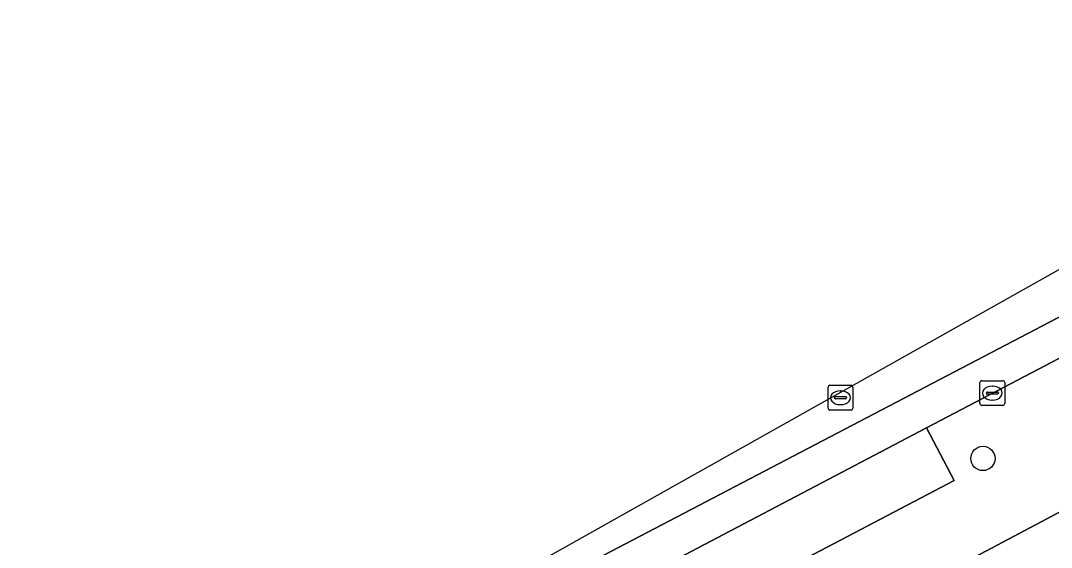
# Model space of a CAD drawing. Extents: x 160102 to 160934, y 382045 to 382923.
# Drawn here: x 160719.62 to 160761.16, y 382853.29 to 382874.51 of the extents above; entities that cross this region are included whole.
import ezdxf

# ---------------------------------------------------------------- set-up
doc = ezdxf.new("R2010")
doc.units = 0
for name, color, linetype in [('IMGEO_Boom', 7, 'Continuous'), ('IMGEO_Kolk', 7, 'Continuous'), ('IMGEO_Pand', 7, 'Continuous'), ('IMGEO_Parkeervlak_open', 7, 'Continuous'), ('IMGEO_Rijbaan_lokaal_gesloten', 7, 'Continuous'), ('IMGEO_Rioolput', 7, 'Continuous'), ('IMGEO_Voetpad_open', 7, 'Continuous')]:
    doc.layers.add(name, color=color, linetype=linetype)

msp = doc.modelspace()

# ---------------------------------------------------------------- linework, layer by layer
at = {"layer": 'IMGEO_Boom'}
msp.add_circle((160758.396, 382856.872), 0.489, dxfattribs=at)
at = {"layer": 'IMGEO_Kolk'}
for p, q in [((160758.276, 382859.08), (160758.276, 382859.932)), ((160758.351, 382860.006), (160759.203, 382860.006)), ((160758.764, 382859.786), (160758.789, 382859.786)), ((160759.277, 382859.932), (160759.277, 382859.08)), ((160758.535, 382859.5), (160758.535, 382859.512)), ((160758.973, 382859.463), (160758.575, 382859.463)), ((160758.578, 382859.549), (160758.976, 382859.549)), ((160758.787, 382859.226), (160758.762, 382859.226)), ((160759.019, 382859.512), (160759.019, 382859.5)), ((160759.203, 382859.006), (160758.351, 382859.006))]:
    msp.add_line(p, q, dxfattribs=at)
for points in [[(160758.276, 382859.08), (160758.276, 382859.932)], [(160758.351, 382860.006), (160759.203, 382860.006)], [(160759.277, 382859.932), (160759.277, 382859.08)], [(160759.203, 382859.006), (160758.351, 382859.006)]]:
    msp.add_lwpolyline(points, dxfattribs=at)
for centre, radius, start, end in [((160758.353, 382859.93), 0.0765, 91.552, 178.448), ((160758.353, 382859.93), 0.0765, 91.552, 178.448), ((160759.201, 382859.93), 0.0765, 1.552, 88.448), ((160759.201, 382859.93), 0.0765, 1.552, 88.448), ((160758.575, 382859.509), 0.0403, 85.8775, 175.7526), ((160758.572, 382859.499), 0.0366, 178.938, 274.7102), ((160758.976, 382859.506), 0.043, 264.8664, 352.4533), ((160758.98, 382859.511), 0.0386, 1.7309, 96.639), ((160758.353, 382859.082), 0.0765, 181.552, 268.448), ((160758.353, 382859.082), 0.0765, 181.552, 268.448), ((160759.201, 382859.082), 0.0765, 271.552, 358.448), ((160759.201, 382859.082), 0.0765, 271.552, 358.448)]:
    msp.add_arc(centre, radius, start, end, dxfattribs=at)
for centre, major_axis, ratio, start_param, end_param in [((160758.763, 382859.506), (-0.387, 0.002), 0.722429, 4.712389, 7.853982), ((160758.788, 382859.506), (-0.39, 0.002), 0.717154, 1.570796, 4.712389)]:
    msp.add_ellipse(centre, major_axis=major_axis, ratio=ratio, start_param=start_param, end_param=end_param, dxfattribs=at)
at = {"layer": 'IMGEO_Pand'}
msp.add_lwpolyline([(160757.853, 382852.793), (160764.273, 382840.621), (160767.086, 382842.105), (160764.578, 382846.861), (160767.088, 382848.172), (160765.513, 382851.181), (160763.18, 382855.603)], close=True, dxfattribs=at)
at = {"layer": 'IMGEO_Parkeervlak_open'}
msp.add_lwpolyline([(160744.545, 382852.028), (160745.173, 382850.833), (160746.235, 382851.391), (160746.725, 382850.458), (160757.237, 382855.985), (160756.124, 382858.106)], close=True, dxfattribs=at)
at = {"layer": 'IMGEO_Rijbaan_lokaal_gesloten'}
for points in [[(160835.083, 382905.864), (160802.421, 382887.508), (160718.808, 382840.517), (160673.346, 382800.899), (160658.793, 382788.217), (160634.664, 382765.679), (160631.46, 382763.231), (160630.304, 382762.522), (160628.952, 382761.774), (160627.86, 382761.261), (160625.615, 382759.305), (160622.622, 382757.268), (160622.624, 382757.265)], [(160818.692, 382885.974), (160818.211, 382887.624), (160817.03, 382887.143), (160804.222, 382884.588), (160802.315, 382883.934), (160740.763, 382851.737), (160736.923, 382849.508), (160732.312, 382846.426), (160729.157, 382844.12), (160722.048, 382838.543), (160719.422, 382836.368), (160717.178, 382834.369), (160689.578, 382808.541), (160687.375, 382806.113), (160684.43, 382802.132), (160686.157, 382801.331), (160686.599, 382802.169), (160686.824, 382802.529), (160688.239, 382804.792), (160688.539, 382805.167)], [(160684.43, 382802.132), (160687.375, 382806.113), (160689.578, 382808.541), (160717.178, 382834.369), (160719.422, 382836.368), (160722.048, 382838.543), (160729.157, 382844.12), (160732.312, 382846.426), (160736.923, 382849.508), (160740.763, 382851.737), (160802.315, 382883.934), (160804.222, 382884.588), (160817.03, 382887.143), (160818.211, 382887.624)], [(160737.71, 382848.231), (160741.488, 382850.424), (160744.545, 382852.028), (160756.124, 382858.106), (160760.635, 382860.475), (160764.167, 382862.324), (160802.449, 382882.334)]]:
    msp.add_lwpolyline(points, dxfattribs=at)
at = {"layer": 'IMGEO_Rioolput'}
for p, q in [((160752.157, 382858.893), (160752.157, 382859.745)), ((160752.232, 382859.819), (160753.084, 382859.819)), ((160753.158, 382859.745), (160753.158, 382858.893)), ((160752.416, 382859.313), (160752.416, 382859.325)), ((160752.854, 382859.276), (160752.456, 382859.276)), ((160752.459, 382859.362), (160752.857, 382859.362)), ((160752.645, 382859.599), (160752.67, 382859.599)), ((160752.9, 382859.325), (160752.9, 382859.313)), ((160753.084, 382858.819), (160752.232, 382858.819)), ((160752.668, 382859.039), (160752.643, 382859.039))]:
    msp.add_line(p, q, dxfattribs=at)
for points in [[(160752.157, 382858.893), (160752.157, 382859.745)], [(160752.232, 382859.819), (160753.084, 382859.819)], [(160753.158, 382859.745), (160753.158, 382858.893)], [(160753.084, 382858.819), (160752.232, 382858.819)]]:
    msp.add_lwpolyline(points, dxfattribs=at)
for centre, radius, start, end in [((160752.234, 382859.743), 0.0765, 91.552, 178.448), ((160752.234, 382859.743), 0.0765, 91.552, 178.448), ((160753.082, 382859.743), 0.0765, 1.552, 88.448), ((160753.082, 382859.743), 0.0765, 1.552, 88.448), ((160752.456, 382859.322), 0.0403, 85.8775, 175.7526), ((160752.453, 382859.312), 0.0366, 178.938, 274.7102), ((160752.857, 382859.319), 0.043, 264.8664, 352.4533), ((160752.861, 382859.324), 0.0386, 1.7309, 96.639), ((160752.234, 382858.895), 0.0765, 181.552, 268.448), ((160752.234, 382858.895), 0.0765, 181.552, 268.448), ((160753.082, 382858.895), 0.0765, 271.552, 358.448), ((160753.082, 382858.895), 0.0765, 271.552, 358.448)]:
    msp.add_arc(centre, radius, start, end, dxfattribs=at)
for centre, major_axis, ratio, start_param, end_param in [((160752.644, 382859.319), (-0.387, 0.002), 0.722429, 4.712389, 7.853982), ((160752.669, 382859.319), (-0.39, 0.002), 0.717154, 1.570796, 4.712389)]:
    msp.add_ellipse(centre, major_axis=major_axis, ratio=ratio, start_param=start_param, end_param=end_param, dxfattribs=at)
at = {"layer": 'IMGEO_Voetpad_open'}
for points in [[(160802.449, 382882.334), (160803.544, 382880.212), (160765.281, 382860.22), (160764.167, 382862.324), (160760.635, 382860.475), (160756.124, 382858.106), (160757.237, 382855.985), (160746.725, 382850.458), (160747.072, 382849.797), (160746.009, 382849.239), (160743.012, 382847.666), (160739.395, 382845.57), (160736.298, 382843.532), (160734.522, 382846.134)], [(160735.847, 382840.467), (160736.65, 382840.928), (160736.309, 382841.455), (160738.111, 382842.612), (160738.469, 382842.069), (160742.707, 382844.534), (160751.551, 382849.416), (160752.525, 382849.983), (160757.853, 382852.793), (160763.18, 382855.603), (160766.78, 382857.461), (160770.972, 382859.624), (160775.042, 382861.725), (160779.971, 382864.268), (160784.78, 382866.75)]]:
    msp.add_lwpolyline(points, dxfattribs=at)

doc.saveas('drawing.dxf')
